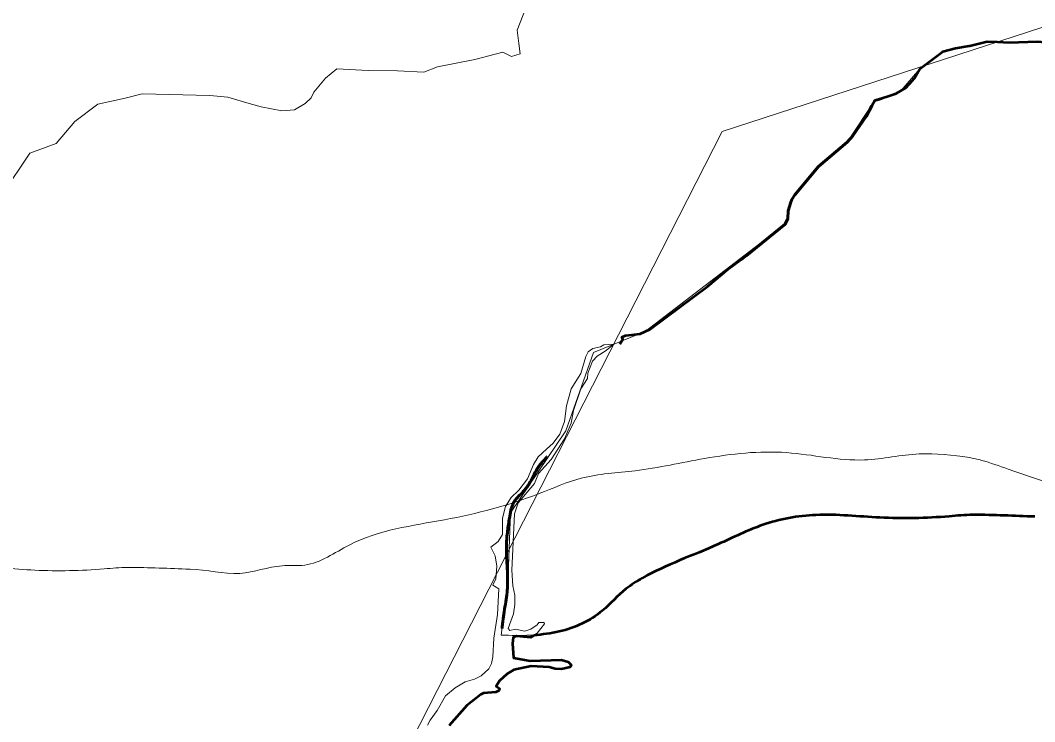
# Model space of a CAD drawing. Extents: x 553962 to 842807, y 8883888 to 9032388.
# Drawn here: x 799824 to 801481, y 9018726 to 9019871 of the extents above; entities that cross this region are included whole.
import ezdxf

# ---------------------------------------------------------------- set-up
doc = ezdxf.new("R2010")
doc.units = 0
doc.header["$LTSCALE"] = 200
doc.linetypes.add('LONG_DASH_SHORT_DASH', pattern=[9.9, 6, -1.2, 1.5, -1.2])
doc.layers.add('1', color=7, linetype='Continuous', lineweight=13)

msp = doc.modelspace()

# ---------------------------------------------------------------- linework, layer by layer
at = {"layer": '1'}
msp.add_line((800620.3, 9018950.9), (800609.7, 9018866.9), dxfattribs=at)
at = {"layer": '1', "lineweight": 53}
msp.add_line((800663, 9018866.5), (800657.4, 9018863.1), dxfattribs=at)
at = {"layer": '1'}
for points in [[(805531, 9014654.6), (804656.1, 9014532), (803479.2, 9015509.3), (802603.2, 9015624.2), (801222.1, 9016866), (800600.9, 9016813.5), (800076, 9017128.6), (799586.1, 9016682.2), (799446.1, 9016839.8), (799239.9, 9016805.7), (799493.9, 9017205.2), (799626.2, 9018219.6), (800434.5, 9018637.8), (800970.4, 9019689.3), (802445.9, 9020169.8), (804093.6, 9022119.5), (804177.1, 9022982.9)], [(800650.2, 9019892.2), (800635.5, 9019855), (800638.5, 9019833), (800640.4, 9019816.4), (800626.4, 9019811.8), (800612.2, 9019819.1), (800566.4, 9019806.8), (800505.7, 9019795.1), (800483.2, 9019786.2), (800440.5, 9019788.7), (800392.6, 9019789.1), (800341.3, 9019791.8), (800323, 9019776.6), (800303.7, 9019753.5), (800299.2, 9019744.5), (800289.5, 9019735), (800272, 9019724.9), (800251.7, 9019723.1), (800217.7, 9019729.5), (800190.5, 9019737.4), (800163.2, 9019745.4), (800134.2, 9019748.1), (800023.7, 9019750.7), (799995.5, 9019743.7), (799951.2, 9019733.9), (799913.5, 9019705.9), (799882.8, 9019670), (799840.2, 9019654.1), (799794.9, 9019586.3)], [(801513.8, 9019833.9), (801403.4, 9019836.6), (801375.1, 9019829.5), (801330.8, 9019819.8), (801293.1, 9019791.7), (801262.4, 9019755.8), (801219.8, 9019740), (801174.6, 9019672.2), (801128, 9019632), (801084.2, 9019578.2), (801073.1, 9019538), (800844.9, 9019362.8), (800760.4, 9019328.5), (800715, 9019200.5), (800624.7, 9019066.7), (800620.3, 9018950.9)], [(800793.5, 9019342.2), (800793.5, 9019342.2), (800781, 9019331.7), (800766.2, 9019322.7), (800758.6, 9019314.2), (800751, 9019294.9), (800750.5, 9019285.8), (800739.7, 9019269.2), (800727.8, 9019233.5), (800724, 9019213.1), (800712.8, 9019187.7), (800712.8, 9019187.7), (800691.3, 9019153.8), (800670.5, 9019131.1), (800664.3, 9019114.5), (800637.5, 9019083.1), (800631.4, 9019064.8), (800627.1, 9018973.1), (800628.8, 9018947.6), (800631.8, 9018932.3), (800631.8, 9018917.1), (800629.7, 9018901.7), (800621.2, 9018877.5), (800624, 9018874.7), (800632.9, 9018876.6), (800648.2, 9018873.2), (800658, 9018876.9), (800668.5, 9018883.7), (800671, 9018887.6), (800680.1, 9018887.6), (800680.1, 9018886.8)], [(800793.5, 9019342.2), (800793.5, 9019342.2), (800781, 9019331.7), (800766.2, 9019322.7), (800758.6, 9019314.2), (800751, 9019294.9), (800750.5, 9019285.8), (800739.7, 9019269.2), (800727.8, 9019233.5), (800724, 9019213.1), (800712.8, 9019187.7), (800712.8, 9019187.7), (800691.3, 9019153.8), (800670.5, 9019131.1), (800664.3, 9019114.5), (800637.5, 9019083.1), (800631.4, 9019064.8), (800627.1, 9018973.1), (800628.8, 9018947.6), (800631.8, 9018932.3), (800631.8, 9018917.1), (800629.7, 9018901.7), (800621.2, 9018877.5), (800624, 9018874.7), (800632.9, 9018876.6), (800648.2, 9018873.2), (800658, 9018876.9), (800668.5, 9018883.7), (800671, 9018887.6), (800680.1, 9018887.6), (800680.1, 9018886.8)], [(800793.5, 9019342.2), (800793.5, 9019342.2), (800781, 9019331.7), (800766.2, 9019322.7), (800758.6, 9019314.2), (800751, 9019294.9), (800750.5, 9019285.8), (800739.7, 9019269.2), (800727.8, 9019233.5), (800724, 9019213.1), (800712.8, 9019187.7), (800712.8, 9019187.7), (800691.3, 9019153.8), (800670.5, 9019131.1), (800664.3, 9019114.5), (800637.5, 9019083.1), (800631.4, 9019064.8), (800627.1, 9018973.1), (800628.8, 9018947.6), (800631.8, 9018932.3), (800631.8, 9018917.1), (800629.7, 9018901.7), (800621.2, 9018877.5), (800624, 9018874.7), (800632.9, 9018876.6), (800648.2, 9018873.2), (800658, 9018876.9), (800668.5, 9018883.7), (800671, 9018887.6), (800680.1, 9018887.6), (800680.1, 9018886.8)], [(800793.5, 9019342.2), (800793.5, 9019342.2), (800781, 9019331.7), (800766.2, 9019322.7), (800758.6, 9019314.2), (800751, 9019294.9), (800750.5, 9019285.8), (800739.7, 9019269.2), (800727.8, 9019233.5), (800724, 9019213.1), (800712.8, 9019187.7), (800712.8, 9019187.7), (800691.3, 9019153.8), (800670.5, 9019131.1), (800664.3, 9019114.5), (800637.5, 9019083.1), (800631.4, 9019064.8), (800627.1, 9018973.1), (800628.8, 9018947.6), (800631.8, 9018932.3), (800631.8, 9018917.1), (800629.7, 9018901.7), (800621.2, 9018877.5), (800624, 9018874.7), (800632.9, 9018876.6), (800648.2, 9018873.2), (800658, 9018876.9), (800668.5, 9018883.7), (800671, 9018887.6), (800680.1, 9018887.6), (800680.1, 9018886.8)], [(800683.6, 9019170.5), (800694.5, 9019180.2), (800705.7, 9019195.3), (800713.2, 9019215.7), (800716.1, 9019241.2), (800724, 9019269.1), (800739.9, 9019294.3), (800748, 9019321.9), (800751.8, 9019329.7), (800759.5, 9019335.2), (800771.8, 9019337.6), (800777.5, 9019341), (800793.5, 9019342.2)], [(800683.6, 9019170.5), (800694.5, 9019180.2), (800705.7, 9019195.3), (800713.2, 9019215.7), (800716.1, 9019241.2), (800724, 9019269.1), (800739.9, 9019294.3), (800748, 9019321.9), (800751.8, 9019329.7), (800759.5, 9019335.2), (800771.8, 9019337.6), (800777.5, 9019341), (800793.5, 9019342.2)], [(800683.6, 9019170.5), (800694.5, 9019180.2), (800705.7, 9019195.3), (800713.2, 9019215.7), (800716.1, 9019241.2), (800724, 9019269.1), (800739.9, 9019294.3), (800748, 9019321.9), (800751.8, 9019329.7), (800759.5, 9019335.2), (800771.8, 9019337.6), (800777.5, 9019341), (800793.5, 9019342.2)], [(800683.6, 9019170.5), (800694.5, 9019180.2), (800705.7, 9019195.3), (800713.2, 9019215.7), (800716.1, 9019241.2), (800724, 9019269.1), (800739.9, 9019294.3), (800748, 9019321.9), (800751.8, 9019329.7), (800759.5, 9019335.2), (800771.8, 9019337.6), (800777.5, 9019341), (800793.5, 9019342.2)], [(800592.7, 9019010.4), (800605, 9019019.8), (800611.6, 9019031.5), (800611.8, 9019058), (800616.9, 9019076.8), (800625.9, 9019091.6), (800638.6, 9019103.7), (800652.4, 9019122.2), (800662.4, 9019145.6), (800670, 9019158.3), (800683.6, 9019170.5)], [(800592.7, 9019010.4), (800605, 9019019.8), (800611.6, 9019031.5), (800611.8, 9019058), (800616.9, 9019076.8), (800625.9, 9019091.6), (800638.6, 9019103.7), (800652.4, 9019122.2), (800662.4, 9019145.6), (800670, 9019158.3), (800683.6, 9019170.5)], [(800592.7, 9019010.4), (800605, 9019019.8), (800611.6, 9019031.5), (800611.8, 9019058), (800616.9, 9019076.8), (800625.9, 9019091.6), (800638.6, 9019103.7), (800652.4, 9019122.2), (800662.4, 9019145.6), (800670, 9019158.3), (800683.6, 9019170.5)], [(800592.7, 9019010.4), (800605, 9019019.8), (800611.6, 9019031.5), (800611.8, 9019058), (800616.9, 9019076.8), (800625.9, 9019091.6), (800638.6, 9019103.7), (800652.4, 9019122.2), (800662.4, 9019145.6), (800670, 9019158.3), (800683.6, 9019170.5)], [(800599, 9018946.9), (800596.3, 9018948.6), (800601, 9018959.1), (800602.3, 9018979.4), (800599.8, 9018996.4), (800592.7, 9019010.4)], [(800599, 9018946.9), (800596.3, 9018948.6), (800601, 9018959.1), (800602.3, 9018979.4), (800599.8, 9018996.4), (800592.7, 9019010.4)], [(800599, 9018946.9), (800596.3, 9018948.6), (800601, 9018959.1), (800602.3, 9018979.4), (800599.8, 9018996.4), (800592.7, 9019010.4)], [(800599, 9018946.9), (800596.3, 9018948.6), (800601, 9018959.1), (800602.3, 9018979.4), (800599.8, 9018996.4), (800592.7, 9019010.4)], [(800489.5, 9018719.9), (800493.7, 9018728.3), (800505.2, 9018743.7), (800519, 9018767.8), (800534.3, 9018780.8), (800550.9, 9018790.6), (800566.2, 9018795.3), (800577.2, 9018800.6), (800589.5, 9018811.9), (800593.6, 9018820.8), (800596.1, 9018831.6), (800597.8, 9018862.2), (800603.6, 9018900.6), (800605.9, 9018942.5), (800599, 9018946.9)], [(800489.5, 9018719.9), (800493.7, 9018728.3), (800505.2, 9018743.7), (800519, 9018767.8), (800534.3, 9018780.8), (800550.9, 9018790.6), (800566.2, 9018795.3), (800577.2, 9018800.6), (800589.5, 9018811.9), (800593.6, 9018820.8), (800596.1, 9018831.6), (800597.8, 9018862.2), (800603.6, 9018900.6), (800605.9, 9018942.5), (800599, 9018946.9)], [(800489.5, 9018719.9), (800493.7, 9018728.3), (800505.2, 9018743.7), (800519, 9018767.8), (800534.3, 9018780.8), (800550.9, 9018790.6), (800566.2, 9018795.3), (800577.2, 9018800.6), (800589.5, 9018811.9), (800593.6, 9018820.8), (800596.1, 9018831.6), (800597.8, 9018862.2), (800603.6, 9018900.6), (800605.9, 9018942.5), (800599, 9018946.9)], [(800489.5, 9018719.9), (800493.7, 9018728.3), (800505.2, 9018743.7), (800519, 9018767.8), (800534.3, 9018780.8), (800550.9, 9018790.6), (800566.2, 9018795.3), (800577.2, 9018800.6), (800589.5, 9018811.9), (800593.6, 9018820.8), (800596.1, 9018831.6), (800597.8, 9018862.2), (800603.6, 9018900.6), (800605.9, 9018942.5), (800599, 9018946.9)], [(800680.1, 9018886.8), (800680.2, 9018885.3), (800668.6, 9018869.9), (800657.4, 9018863.1), (800634.5, 9018865.2), (800629.5, 9018863.3), (800628.2, 9018853.3), (800629.7, 9018830), (800657.1, 9018825.2), (800708.1, 9018826.5), (800718.9, 9018823.6), (800723.6, 9018819)], [(800680.1, 9018886.8), (800680.2, 9018885.3), (800668.6, 9018869.9), (800657.4, 9018863.1), (800634.5, 9018865.2), (800629.5, 9018863.3), (800628.2, 9018853.3), (800629.7, 9018830), (800657.1, 9018825.2), (800708.1, 9018826.5), (800718.9, 9018823.6), (800723.6, 9018819)], [(800680.1, 9018886.8), (800680.2, 9018885.3), (800668.6, 9018869.9), (800657.4, 9018863.1), (800634.5, 9018865.2), (800629.5, 9018863.3), (800628.2, 9018853.3), (800629.7, 9018830), (800657.1, 9018825.2), (800708.1, 9018826.5), (800718.9, 9018823.6), (800723.6, 9018819)], [(800680.1, 9018886.8), (800680.2, 9018885.3), (800668.6, 9018869.9), (800657.4, 9018863.1), (800634.5, 9018865.2), (800629.5, 9018863.3), (800628.2, 9018853.3), (800629.7, 9018830), (800657.1, 9018825.2), (800708.1, 9018826.5), (800718.9, 9018823.6), (800723.6, 9018819)], [(800723.6, 9018819), (800724.2, 9018818.4), (800722.5, 9018814.4), (800708.1, 9018811.4), (800697.9, 9018812.1), (800688.1, 9018814.8), (800658.8, 9018816.5), (800630.1, 9018810.5), (800619.7, 9018804), (800606.9, 9018792.5), (800601.7, 9018783.8), (800606.7, 9018779.6), (800606.5, 9018776.4), (800601, 9018774), (800580.6, 9018771.9), (800576.6, 9018770.2), (800553.8, 9018751.9), (800524.6, 9018719.3)], [(800723.6, 9018819), (800724.2, 9018818.4), (800722.5, 9018814.4), (800708.1, 9018811.4), (800697.9, 9018812.1), (800688.1, 9018814.8), (800658.8, 9018816.5), (800630.1, 9018810.5), (800619.7, 9018804), (800606.9, 9018792.5), (800601.7, 9018783.8), (800606.7, 9018779.6), (800606.5, 9018776.4), (800601, 9018774), (800580.6, 9018771.9), (800576.6, 9018770.2), (800553.8, 9018751.9), (800524.6, 9018719.3)], [(800723.6, 9018819), (800724.2, 9018818.4), (800722.5, 9018814.4), (800708.1, 9018811.4), (800697.9, 9018812.1), (800688.1, 9018814.8), (800658.8, 9018816.5), (800630.1, 9018810.5), (800619.7, 9018804), (800606.9, 9018792.5), (800601.7, 9018783.8), (800606.7, 9018779.6), (800606.5, 9018776.4), (800601, 9018774), (800580.6, 9018771.9), (800576.6, 9018770.2), (800553.8, 9018751.9), (800524.6, 9018719.3)], [(800723.6, 9018819), (800724.2, 9018818.4), (800722.5, 9018814.4), (800708.1, 9018811.4), (800697.9, 9018812.1), (800688.1, 9018814.8), (800658.8, 9018816.5), (800630.1, 9018810.5), (800619.7, 9018804), (800606.9, 9018792.5), (800601.7, 9018783.8), (800606.7, 9018779.6), (800606.5, 9018776.4), (800601, 9018774), (800580.6, 9018771.9), (800576.6, 9018770.2), (800553.8, 9018751.9), (800524.6, 9018719.3)]]:
    msp.add_lwpolyline(points, dxfattribs=at)
at = {"layer": '1', "lineweight": 53}
for points in [[(801330.5, 9019819.6), (801330.8, 9019819.8), (801351.3, 9019825.5), (801373.6, 9019829.2), (801375.1, 9019829.5)], [(801375.1, 9019829.5), (801403.4, 9019836.6), (801420.1, 9019835.7)], [(801420.1, 9019835.7), (801439.2, 9019834.7), (801484.7, 9019836.6), (801542.9, 9019831.3), (801597.3, 9019815.3), (801631.3, 9019809), (801648.3, 9019809.6), (801655.1, 9019811.9), (801668.7, 9019820.5), (801672.6, 9019824.2)], [(801276.3, 9019767.4), (801284.6, 9019776.4), (801293.1, 9019791.7), (801330.5, 9019819.6)], [(801214.9, 9019731.3), (801219.8, 9019740), (801254.8, 9019751.2), (801270.1, 9019760.5), (801276.3, 9019767.4)], [(801082.8, 9019573.8), (801084.2, 9019578.2), (801089.1, 9019585.9), (801128, 9019632), (801174.6, 9019672.2), (801183.7, 9019682.2), (801205.4, 9019714), (801214.9, 9019731.3)], [(801073.1, 9019538), (801077.9, 9019547.4), (801078.3, 9019559.8), (801082.8, 9019573.8)], [(800803.2, 9019342.1), (800808.5, 9019350.1), (800806.6, 9019353.7), (800812.6, 9019356.1), (800836.8, 9019359.1), (800853.1, 9019366.6), (800946.8, 9019436.2), (800980.8, 9019465.2), (801009.6, 9019486.2), (801073.1, 9019538)], [(800657.4, 9018863.1), (800634.5, 9018865.2), (800629.5, 9018863.3), (800628.2, 9018853.3), (800629.7, 9018830), (800657.1, 9018825.2), (800708.1, 9018826.5), (800718.9, 9018823.6), (800723.6, 9018819)], [(800723.6, 9018819), (800724.2, 9018818.4), (800722.5, 9018814.4), (800708.1, 9018811.4), (800697.9, 9018812.1), (800688.1, 9018814.8), (800658.8, 9018816.5), (800630.1, 9018810.5), (800619.7, 9018804), (800606.9, 9018792.5), (800601.7, 9018783.8), (800606.7, 9018779.6), (800606.5, 9018776.4), (800601, 9018774), (800580.6, 9018771.9), (800576.6, 9018770.2), (800553.8, 9018751.9), (800524.6, 9018719.3)]]:
    msp.add_lwpolyline(points, dxfattribs=at)
at = {"layer": '1', "linetype": 'LONG_DASH_SHORT_DASH', "lineweight": 60}
for points in [[(801214.9, 9019731.3), (801219.8, 9019740), (801231, 9019743.5)], [(801214.9, 9019731.3), (801219.8, 9019740), (801231, 9019743.5)], [(801082.8, 9019573.8), (801084.2, 9019578.2), (801089.1, 9019585.9), (801128, 9019632), (801174.6, 9019672.2), (801183.7, 9019682.2), (801205.4, 9019714), (801214.9, 9019731.3)], [(801082.8, 9019573.8), (801084.2, 9019578.2), (801089.1, 9019585.9), (801128, 9019632), (801174.6, 9019672.2), (801183.7, 9019682.2), (801205.4, 9019714), (801214.9, 9019731.3)], [(801073.1, 9019538), (801077.9, 9019547.4), (801078.3, 9019559.8), (801082.8, 9019573.8)], [(801073.1, 9019538), (801077.9, 9019547.4), (801078.3, 9019559.8), (801082.8, 9019573.8)], [(801001.9, 9019480.6), (801009.6, 9019486.2), (801073.1, 9019538)], [(801001.9, 9019480.6), (801009.6, 9019486.2), (801073.1, 9019538)]]:
    msp.add_lwpolyline(points, dxfattribs=at)
at = {"layer": '1'}
for points in [[(800101.2, 9018974.5), (800101.6, 9018974.5), (800183.1, 9018967.8), (800252, 9018980.2), (800288.9, 9018981.3), (800361.7, 9019014.1), (800517.3, 9019055.4), (800671.6, 9019098), (800740.5, 9019123.2), (800828.5, 9019135.5), (800941.9, 9019155.4), (801075.7, 9019165), (801203, 9019153.1), (801292.2, 9019162.9), (801373.9, 9019157.1)], [(801373.9, 9019157.1), (801394, 9019152.3), (801437.2, 9019138.1), (801615.2, 9019072.5), (801735.7, 9018998.3), (801802.8, 9018933.1), (801862.4, 9018876.9), (801955, 9018819.3), (802041.3, 9018774.5), (802130.3, 9018741), (802173.6, 9018732), (802233.5, 9018743.2), (802252.6, 9018752), (802316.5, 9018777.2), (802376.5, 9018812.5), (802441.8, 9018866.9), (802484.1, 9018925.2), (802520.1, 9018981.1), (802576.3, 9019003.7), (802603, 9019008.7), (802803, 9019006.6), (802816.2, 9019007.7)], [(800609.7, 9018866.9), (800704.6, 9018872.8), (800774.8, 9018906.8), (800813.2, 9018942.3), (800840.1, 9018960), (800964, 9019015.4), (801036.7, 9019046.9), (801123.4, 9019063.1), (801227.8, 9019058.8), (801341.2, 9019060.9), (801379.4, 9019063.3), (801380.7, 9019063.3), (801480.8, 9019060.4)], [(799230.1, 9018781), (799325, 9018786.9), (799395.2, 9018821), (799433.6, 9018856.4), (799460.5, 9018874.1), (799584.3, 9018929.6), (799657.1, 9018961), (799743.8, 9018977.2), (799848.2, 9018973), (799961.6, 9018975.1), (799999.8, 9018977.4), (800001.1, 9018977.4), (800101.2, 9018974.5)]]:
    msp.add_spline(points, degree=3, dxfattribs=at)
at = {"layer": '1', "linetype": 'LONG_DASH_SHORT_DASH', "lineweight": 60}
msp.add_spline([(800611.2, 9018877.5), (800611.5, 9018881.5), (800619.9, 9018944.8), (800618.2, 9019014.8), (800623.3, 9019058.7), (800630, 9019083.2), (800650.3, 9019106.8), (800670.5, 9019141.5), (800685.2, 9019158.3)], degree=3, dxfattribs=at)
msp.add_spline([(800611.2, 9018877.5), (800611.5, 9018881.5), (800619.9, 9018944.8), (800618.2, 9019014.8), (800623.3, 9019058.7), (800630, 9019083.2), (800650.3, 9019106.8), (800670.5, 9019141.5), (800685.2, 9019158.3)], degree=3, dxfattribs=at)
at = {"layer": '1', "lineweight": 53}
msp.add_spline([(801480.8, 9019060.4), (801380.7, 9019063.3), (801379.4, 9019063.3), (801341.2, 9019060.9), (801227.8, 9019058.8), (801123.4, 9019063.1), (801036.7, 9019046.9), (800964, 9019015.4), (800840.1, 9018960), (800813.2, 9018942.3), (800774.8, 9018906.8), (800704.6, 9018872.8), (800663, 9018866.5)], degree=3, dxfattribs=at)

doc.saveas('drawing.dxf')
